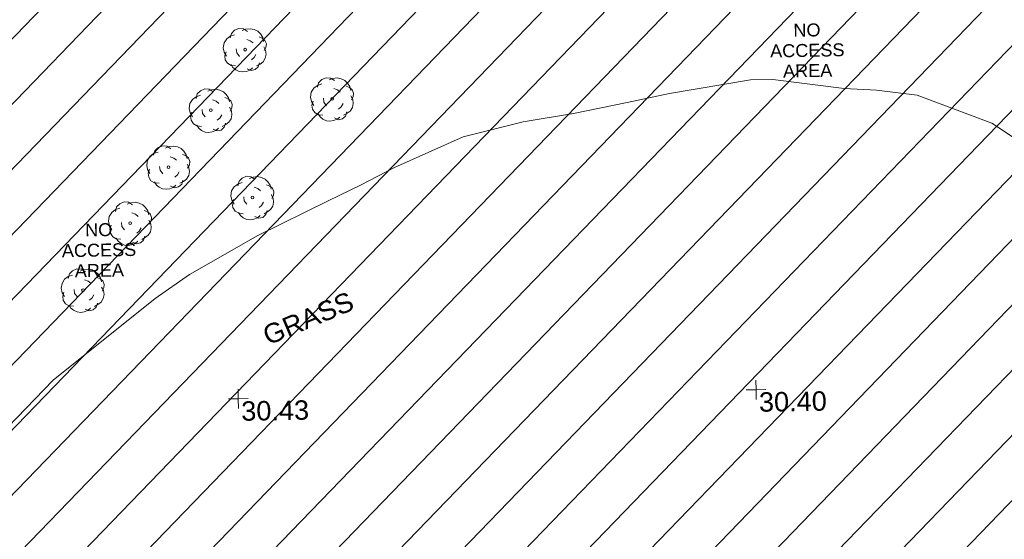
# Model space of a CAD drawing. Header units: millimetres. Extents: x -290717 to 520720, y -103372 to 287762.
# Tile 325 of 375: x 291598 to 310614, y 127044 to 137088. Entities that reach past the tile are written whole.
import ezdxf

# ---------------------------------------------------------------- set-up
doc = ezdxf.new("R2010")
doc.units = ezdxf.units.MM
doc.linetypes.add('IMPORT-HIDDEN2 _3_', pattern=[4762.5, 3175, -1587.5])
doc.linetypes.add('IMPORT-UG_ELEC_STREET LIGHTING_QLB2 _2_', pattern=[2700, 1500, -300.0000000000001, 0, -250, 150, -300.0000000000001, 0, -200])
for name, color, linetype, lineweight, true_color in [('00_TOPO_TREE', 7, 'Continuous', 9, 0x666666), ('00_UAV_LEVEL_SPOT', 7, 'Continuous', 9, 0x666666), ('01_DTM_CONTOUR_MNR', 7, 'Continuous', 9, 0xa5a552), ('12333-PUM-2D-U-0001-C01 - Rev2_REVIT IMPORT_dwg', 7, 'Continuous', 9, 0x767676), ('PUM-CHAMBER EXTENTS', 6, 'IMPORT-HIDDEN2 _3_', 9, 0xff00ff), ('PUM-UNABLE TO SURVEY', 190, 'Continuous', 9, 0x7f00ff)]:
    doc.layers.add(name, color=color, linetype=linetype, lineweight=lineweight, true_color=true_color)
doc.layers.add('00_UAV_SURVEY_TEXT', color=7, linetype='Continuous', lineweight=9)
doc.styles.add('Arial_1', font='arial.ttf', dxfattribs={"height": 250})
doc.styles.add('Swis721 Lt BT_2', font='swissl.ttf', dxfattribs={"height": 375})

# ---------------------------------------------------------------- blocks, each defined once
blk = doc.blocks.new('12333-PUM-2D-U-0001-C01 - Rev2_REVIT IMPORT_dwg_CONIFEROUS_TREE-2077251-Site Location Plan Existing')
at = {"layer": '00_TOPO_TREE', "color": 254, "true_color": 0xcccccc, "flags": 128}
for points in [[(-1889.403682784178, 1545.875740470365), (-1717.639711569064, 2118.422311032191), (-1316.857112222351, 2519.204910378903), (-744.3105416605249, 2748.223538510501), (-171.763971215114, 2690.968881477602), (343.5279423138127, 2347.440939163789)], [(-343.5279423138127, 2461.950253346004), (114.5093140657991, 2633.714224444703), (687.0558846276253, 2690.968881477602), (1202.347798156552, 2576.459567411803), (1660.385054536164, 2347.440939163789), (2003.912996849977, 2003.912996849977), (2290.18628213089, 1545.875740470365), (2404.695596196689, 1030.583826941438)], [(-2404.695596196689, -801.5651986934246), (-2690.968881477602, -286.2732852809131), (-2805.478195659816, 286.2732852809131), (-2690.968881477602, 916.0745128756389), (-2347.440939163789, 1431.36642628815), (-1889.403682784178, 1774.894368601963), (-1316.857112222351, 1946.658339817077)], [(229.0186282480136, 1316.857112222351), (687.0558846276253, 1145.093141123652), (1030.583826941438, 858.8198558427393)], [(1832.149025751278, 1603.130397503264), (2232.93162509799, 1431.36642628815), (2576.459567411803, 1145.093141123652), (2748.223538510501, 687.0558846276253), (2690.968881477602, 229.0186282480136), (2461.950253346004, -171.763971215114)], [(-744.3105416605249, -858.8198558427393), (-1087.838483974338, -400.7825993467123), (-1145.093141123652, 114.5093140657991)], [(2404.695596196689, 343.5279423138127), (2633.714224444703, -114.5093140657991), (2690.968881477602, -629.8012275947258), (2576.459567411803, -1145.093141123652), (2290.18628213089, -1603.130397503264), (1889.403682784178, -1889.403682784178), (1431.36642628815, -2118.422311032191)], [(-1259.602455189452, -2061.167653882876), (-1832.149025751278, -2003.912996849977), (-2290.18628213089, -1717.639711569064), (-2576.459567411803, -1259.602455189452), (-2633.714224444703, -744.3105416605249), (-2461.950253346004, -229.0186282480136)], [(1374.111769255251, -629.8012275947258), (1145.093141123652, -1030.583826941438), (801.5651986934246, -1316.857112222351)], [(916.0745128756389, -2347.440939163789), (572.5465705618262, -2633.714224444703), (114.5093140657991, -2805.478195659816), (-343.5279423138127, -2862.732852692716), (-801.5651986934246, -2805.478195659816), (-1259.602455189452, -2576.459567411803), (-1603.130397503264, -2290.18628213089), (-1832.149025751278, -1889.403682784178)], [(1832.149025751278, -1717.639711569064), (1660.385054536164, -2232.93162509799), (1259.602455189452, -2576.459567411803), (744.3105416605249, -2690.968881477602), (229.0186282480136, -2461.950253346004)]]:
    blk.add_lwpolyline(points, dxfattribs=at)
at = {"layer": '00_TOPO_TREE', "color": 254, "true_color": 0xcccccc}
blk.add_circle((0, 0), 176.6246020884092, dxfattribs=at)
blk = doc.blocks.new('12333-PUM-2D-U-0001-C01 - Rev2_REVIT IMPORT_dwg_UAV-2077255-Site Location Plan Existing')
at = {"layer": '00_UAV_LEVEL_SPOT', "color": 254, "true_color": 0xcccccc, "flags": 128}
for points in [[(0, -500.0000000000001), (0, 0), (-500.0000000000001, 0)], [(500.0000000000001, 0), (0, 0), (0, 500.0000000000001)]]:
    blk.add_lwpolyline(points, dxfattribs=at)
blk = doc.blocks.new('12333-PUM-2D-U-0001-C01 - Rev2_REVIT IMPORT_dwg_MGS62954_T2_Galway_ITM_3d_Rev1-2077680-Site Location Plan Existing')
at = {"layer": '01_DTM_CONTOUR_MNR', "color": 254, "true_color": 0xcccccc, "flags": 128}
blk.add_lwpolyline([(534215901.3551969, 725684206.0795637), (534214646.4228448, 725685072.8164498), (534213208.6862745, 725685641.313726), (534212430.0000002, 725685751.6666667), (534211801.5124818, 725685791.5124817), (534210430.0000002, 725685988.7861272), (534209998.7861273, 725685988.7861272), (534208430.0000002, 725685753.3333334), (534207606.7229731, 725685596.7229731), (534206566.0950956, 725685401.4550159), (534205591.6160716, 725685258.3839285), (534204430.0000002, 725684984.8717949), (534203093.3333334, 725684420.0000001), (534202430.0000002, 725684085.8333334), (534201804.6312685, 725683794.6312686), (534200430.0000002, 725683152.5000002), (534199096.6666667, 725682420.0000001), (534198430.0000002, 725681969.0636706), (534196430.0000002, 725680420.0000001), (534192524.3627557, 725676514.3627555)], dxfattribs=at)
for name, p, xscale, yscale, zscale in [('12333-PUM-2D-U-0001-C01 - Rev2_REVIT IMPORT_dwg_CONIFEROUS_TREE-2077251-Site Location Plan Existing', (534200249.1935, 725686744.9780002), 0.15, 0.15, 0.15), ('12333-PUM-2D-U-0001-C01 - Rev2_REVIT IMPORT_dwg_CONIFEROUS_TREE-2077251-Site Location Plan Existing', (534201915.1935, 725685763.9780002), 0.15, 0.15, 0.15), ('12333-PUM-2D-U-0001-C01 - Rev2_REVIT IMPORT_dwg_CONIFEROUS_TREE-2077251-Site Location Plan Existing', (534199568.1935, 725685586.978), 0.15, 0.15, 0.15), ('12333-PUM-2D-U-0001-C01 - Rev2_REVIT IMPORT_dwg_CONIFEROUS_TREE-2077251-Site Location Plan Existing', (534198730.1935, 725684501.9780002), 0.15, 0.15, 0.15), ('12333-PUM-2D-U-0001-C01 - Rev2_REVIT IMPORT_dwg_CONIFEROUS_TREE-2077251-Site Location Plan Existing', (534200344.1935, 725683884.9780002), 0.15, 0.15, 0.15), ('12333-PUM-2D-U-0001-C01 - Rev2_REVIT IMPORT_dwg_CONIFEROUS_TREE-2077251-Site Location Plan Existing', (534197973.1935, 725683430.9780002), 0.15, 0.15, 0.15), ('12333-PUM-2D-U-0001-C01 - Rev2_REVIT IMPORT_dwg_CONIFEROUS_TREE-2077251-Site Location Plan Existing', (534197038.1935001, 725682152.9780003), 0.15, 0.15, 0.15), ('12333-PUM-2D-U-0001-C01 - Rev2_REVIT IMPORT_dwg_UAV-2077255-Site Location Plan Existing', (534200000.0000001, 725680000), 0.375, 0.375, 0.375), ('12333-PUM-2D-U-0001-C01 - Rev2_REVIT IMPORT_dwg_UAV-2077255-Site Location Plan Existing', (534210000.0000001, 725680000), 0.375, 0.375, 0.375)]:
    blk.add_blockref(name, p, dxfattribs=dict(xscale=xscale, yscale=yscale, zscale=zscale))
at = {"layer": '00_UAV_LEVEL_SPOT', "char_height": 375, "width": 1495.902363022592, "attachment_point": 1, "line_spacing_factor": 1.005061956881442, "style": 'Swis721 Lt BT_2'}
for s, insert in [('30.43', (534200051.8765643, 725679949.1441548)), ('30.40', (534210051.8765643, 725679949.1441548))]:
    blk.add_mtext(s, dxfattribs=dict(at, insert=insert))
at = {"layer": '00_UAV_SURVEY_TEXT', "color": 251, "true_color": 0x666666, "insert": (534200454.9449738, 725681367.2235298), "char_height": 375, "width": 2018.280965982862, "attachment_point": 1, "rotation": 21.786283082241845, "line_spacing_factor": 1.005061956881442, "style": 'Swis721 Lt BT_2'}
blk.add_mtext('GRASS', dxfattribs=at)
blk = doc.blocks.new('12333-PUM-2D-U-0001-C01 - Rev2_REVIT IMPORT_dwg-1620468-Site Location Plan Existing')
at = {"layer": 'PUM-CHAMBER EXTENTS', "true_color": 0xfff4d4}
h = blk.add_hatch(dxfattribs=at)
h.set_pattern_fill('FP_14', style=0, pattern_type=2)
h.set_pattern_definition([(45, (-533641079.65, -725615854.3560001), (-618.7184335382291, 618.7184335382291), [])])
h.paths.add_polyline_path([(561369.3501529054, 32961.64382132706), (583432.350152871, 42064.64382132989), (584672.3501528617, 38987.6438212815), (591969.3501528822, 41930.64382136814), (585115.3501528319, 60252.64382129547), (601682.3501528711, 66542.64382133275), (593779.350152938, 86713.64382130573), (593325.3501529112, 86525.64382134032), (591535.8661504, 91032.67662588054), (570762.3501528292, 82754.64382139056), (556580.3501529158, 77376.64382136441), (542174.3501528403, 72021.64382138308), (551469.3501528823, 54861.64382135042), (558438.2640803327, 39445.5614970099)])
blk.add_blockref('12333-PUM-2D-U-0001-C01 - Rev2_REVIT IMPORT_dwg_MGS62954_T2_Galway_ITM_3d_Rev1-2077680-Site Location Plan Existing', (-533641079.6498471, -725615854.3561786))
at = {"layer": 'PUM-UNABLE TO SURVEY', "color": 41, "true_color": 0xffdf7f, "char_height": 250, "width": 1714.021757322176, "attachment_point": 2, "line_spacing_factor": 0.9417779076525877, "style": 'Arial_1'}
for insert in [(570024.7876530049, 71205.2985650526), (556280.8650119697, 67584.1954019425)]:
    blk.add_mtext('NO\\PACCESS\\PAREA', dxfattribs=dict(at, insert=insert))

msp = doc.modelspace()

# ---------------------------------------------------------------- block references
at = {"layer": '12333-PUM-2D-U-0001-C01 - Rev2_REVIT IMPORT_dwg', "color": 254, "linetype": 'IMPORT-UG_ELEC_STREET LIGHTING_QLB2 _2_', "true_color": 0xffd4d4, "rotation": 0.9999999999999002}
msp.add_blockref('12333-PUM-2D-U-0001-C01 - Rev2_REVIT IMPORT_dwg-1620468-Site Location Plan Existing', (-261895.0770586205, 55869.5817132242), dxfattribs=at)

doc.saveas('drawing.dxf')
